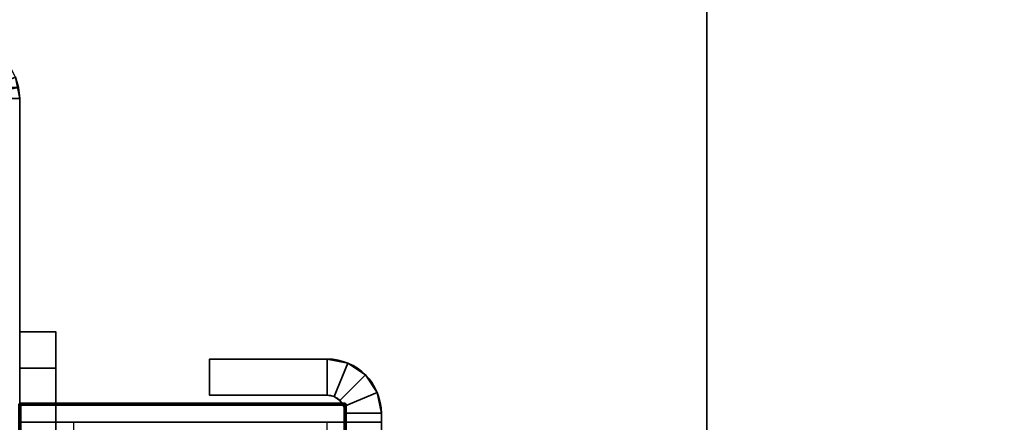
# Model space of a CAD drawing. Header units: millimetres. Extents: x -503 to 6703, y -110 to 193.
# Tile 589 of 656: x 1864 to 1919, y -3 to 19. Entities that reach past the tile are written whole.
import ezdxf

# ---------------------------------------------------------------- set-up
doc = ezdxf.new("R2010")
doc.units = ezdxf.units.MM
doc.layers.add('151', color=7, linetype='Continuous', true_color=0xffffff)

# ---------------------------------------------------------------- blocks, each defined once
blk = doc.blocks.new('UG_SURFACE_002')
at = {"layer": '151', "color": 252, "linetype": 'Continuous', "lineweight": 35}
for points in [[(2052.5, -14, 2212.25), (2052.5, 174.4, 2212.25), (947.5, 174.4, 2212.25), (947.5, -14, 2212.25)], [(1097.5, -14, 2062.25), (1097.5, 174.4, 2062.25), (1902.5, 174.4, 2062.25), (1902.5, -14, 2062.25)], [(1902.5, -14, -7.75), (1902.5, 174.4, -7.75), (2052.5, 174.4, -7.75), (2052.5, -14, -7.75)], [(1902.5, -14, 2062.25), (1902.5, 174.4, 2062.25), (1902.5, 174.4, -7.75), (1902.5, -14, -7.75)]]:
    blk.add_3dface(points, dxfattribs=at)
blk = doc.blocks.new('UG_SURFACE_168')
at = {"layer": '151', "color": 252, "linetype": 'Continuous', "lineweight": 35}
for points in [[(1135.559, 15.021, 2021.691), (1135.5, 14.42, 2021.75), (1864.5, 14.42, 2021.75)], [(1135.559, 15.021, 2021.691), (1864.5, 14.42, 2021.75), (1864.441, 15.021, 2021.691)], [(1863, 14.42, 2020.25), (1862.97, 14.728, 2020.22), (1864.441, 15.021, 2021.691), (1864.5, 14.42, 2021.75)], [(1135.5, -25.92, 2021.75), (1864.5, -25.92, 2021.75), (1864.5, 14.42, 2021.75), (1135.5, 14.42, 2021.75)], [(1863, -25.92, 2020.25), (1863, 14.42, 2020.25), (1864.5, 14.42, 2021.75), (1864.5, -25.92, 2021.75)]]:
    blk.add_3dface(points, dxfattribs=at)
blk = doc.blocks.new('UG_SURFACE_169')
at = {"layer": '151', "color": 252, "linetype": 'Continuous', "lineweight": 35}
for points in [[(1863, 14.42, -7.75), (1862.88, 15.025, -7.75), (1864.266, 15.599, -7.75), (1864.5, 14.42, -7.75)], [(1864.5, 14.42, -7.75), (1864.266, 15.599, -7.75), (1864.266, 15.599, 2021.516)], [(1864.266, 15.599, 2021.516), (1864.441, 15.021, 2021.691), (1864.5, 14.42, -7.75)], [(1864.5, 14.42, 2021.75), (1864.441, 15.021, 2021.691), (1862.97, 14.728, 2020.22), (1863, 14.42, 2020.25)], [(1864.441, 15.021, 2021.691), (1864.5, 14.42, 2021.75), (1864.5, 14.42, -7.75)], [(1863, -25.92, -7.75), (1863, 14.42, -7.75), (1864.5, 14.42, -7.75), (1864.5, -25.92, -7.75)], [(1863, 14.42, 2020.25), (1863, -25.92, 2020.25), (1864.5, -25.92, 2021.75), (1864.5, 14.42, 2021.75)], [(1864.5, -25.92, -7.75), (1864.5, 14.42, -7.75), (1864.5, -11.3, 324.325), (1864.5, -12.649, 322.826)], [(1864.5, 14.42, -7.75), (1864.5, 14.42, 2021.75), (1864.5, -10.65, 326.75)], [(1864.5, -20.113, 328.249), (1864.5, 14.42, 2021.75), (1864.5, -10.65, 1511.75)], [(1864.5, 14.42, 2021.75), (1864.5, -11.896, 1764.995), (1864.5, -10.887, 1763.249)], [(1864.5, -10.65, 326.75), (1864.5, -10.677, 326.243), (1864.5, 14.42, -7.75)], [(1864.5, -10.887, 1763.249), (1864.5, -10.65, 1761.75), (1864.5, 14.42, 2021.75)], [(1864.5, -10.65, 1761.75), (1864.5, -15.5, 1516.6), (1864.5, -13.527, 1516.181), (1864.5, 14.42, 2021.75)], [(1864.5, -10.677, 326.243), (1864.5, -11.3, 324.325), (1864.5, 14.42, -7.75)], [(1864.5, 14.42, 2021.75), (1864.5, -25.92, 2021.75), (1864.5, -15.5, 1766.6), (1864.5, -13.527, 1766.181)], [(1864.5, 14.42, 2021.75), (1864.5, -11.896, 329.995), (1864.5, -10.887, 328.249)], [(1864.5, 14.42, 2021.75), (1864.5, -15.5, 331.6), (1864.5, -13.527, 331.181)], [(1864.5, 14.42, 2021.75), (1864.5, -19.104, 329.995), (1864.5, -17.473, 331.181)], [(1864.5, -20.113, 328.249), (1864.5, -19.104, 329.995), (1864.5, 14.42, 2021.75)], [(1864.5, 14.42, 2021.75), (1864.5, -11.896, 1514.995), (1864.5, -10.887, 1513.249)], [(1864.5, -13.527, 1766.181), (1864.5, -11.896, 1764.995), (1864.5, 14.42, 2021.75)], [(1864.5, -13.527, 331.181), (1864.5, -11.896, 329.995), (1864.5, 14.42, 2021.75)], [(1864.5, -10.887, 328.249), (1864.5, -10.65, 326.75), (1864.5, 14.42, 2021.75)], [(1864.5, -17.473, 331.181), (1864.5, -15.5, 331.6), (1864.5, 14.42, 2021.75)], [(1864.5, -13.527, 1516.181), (1864.5, -11.896, 1514.995), (1864.5, 14.42, 2021.75)], [(1864.5, -10.887, 1513.249), (1864.5, -10.65, 1511.75), (1864.5, 14.42, 2021.75)]]:
    blk.add_3dface(points, dxfattribs=at)
blk = doc.blocks.new('UG_SURFACE_191')
at = {"layer": '151', "color": 18, "linetype": 'Continuous', "lineweight": 70}
for points in [[(1864.5, -24.5, 309.25), (1864.5, -24.5, 344.25), (1864.5, -2.5, 344.25), (1864.5, -2.5, 309.25)], [(1864.5, -2.5, 344.25), (1882.5, -2.5, 344.25), (1882.5, -2.5, 309.25), (1864.5, -2.5, 309.25)], [(1864.5, -24.5, 309.25), (1864.5, -2.5, 309.25), (1882.5, -2.5, 309.25), (1882.5, -27.5, 309.25)], [(1882.5, -27.5, 344.25), (1882.5, -2.5, 344.25), (1864.5, -2.5, 344.25), (1864.5, -24.5, 344.25)], [(1882.5, -2.5, 344.25), (1882.5, -27.5, 344.25), (1882.5, -27.5, 309.25), (1882.5, -2.5, 309.25)], [(1864.5, -24.5, 309.25), (1867.5, -27.5, 309.25), (1866.352, -27.272, 309.25)], [(1864.5, -24.5, 309.25), (1882.5, -27.5, 309.25), (1867.5, -27.5, 309.25)], [(1866.352, -27.272, 309.25), (1865.379, -26.621, 309.25), (1864.728, -25.648, 309.25), (1864.5, -24.5, 309.25)], [(1864.5, -24.5, 344.25), (1864.728, -25.648, 344.25), (1865.379, -26.621, 344.25), (1866.352, -27.272, 344.25)], [(1866.352, -27.272, 344.25), (1867.5, -27.5, 344.25), (1864.5, -24.5, 344.25)], [(1867.5, -27.5, 344.25), (1882.5, -27.5, 344.25), (1864.5, -24.5, 344.25)], [(1864.5, -24.5, 344.25), (1864.5, -24.5, 309.25), (1864.728, -25.648, 309.25), (1864.728, -25.648, 344.25)], [(1864.728, -25.648, 344.25), (1864.728, -25.648, 309.25), (1865.379, -26.621, 309.25), (1865.379, -26.621, 344.25)], [(1865.379, -26.621, 344.25), (1865.379, -26.621, 309.25), (1866.352, -27.272, 309.25), (1866.352, -27.272, 344.25)], [(1866.352, -27.272, 344.25), (1866.352, -27.272, 309.25), (1867.5, -27.5, 309.25), (1867.5, -27.5, 344.25)], [(1867.5, -27.5, 344.25), (1867.5, -27.5, 309.25), (1882.5, -27.5, 309.25), (1882.5, -27.5, 344.25)]]:
    blk.add_3dface(points, dxfattribs=at)
blk = doc.blocks.new('UG_SURFACE_192')
at = {"layer": '151', "color": 252, "linetype": 'Continuous', "lineweight": 35}
for points in [[(1864.5, -23.5, 360.25), (1866.5, -23.5, 360.25), (1866.5, 1.5, 360.25), (1864.5, 1.5, 360.25)], [(1864.5, 1.5, 360.25), (1864.5, 1.5, 350.25), (1864.5, -0.5, 348.25), (1864.5, -3.5, 348.25)], [(1864.5, -3.5, 348.25), (1864.5, -23.5, 360.25), (1864.5, 1.5, 360.25)], [(1864.5, 1.5, 350.25), (1864.5, 1.5, 360.25), (1866.5, 1.5, 360.25), (1866.5, 1.5, 350.25)], [(1866.5, 1.5, 350.25), (1866.5, -0.5, 348.25), (1864.5, -0.5, 348.25), (1864.5, 1.5, 350.25)], [(1864.5, -23.5, 293.25), (1864.5, 1.5, 293.25), (1866.5, 1.5, 293.25), (1866.5, -23.5, 293.25)], [(1864.5, 1.5, 293.25), (1864.5, -23.5, 293.25), (1864.5, -3.5, 305.25)], [(1864.5, -3.5, 305.25), (1864.5, -0.5, 305.25), (1864.5, 1.5, 303.25), (1864.5, 1.5, 293.25)], [(1864.5, 1.5, 303.25), (1866.5, 1.5, 303.25), (1866.5, 1.5, 293.25), (1864.5, 1.5, 293.25)], [(1866.5, -0.5, 305.25), (1866.5, 1.5, 303.25), (1864.5, 1.5, 303.25), (1864.5, -0.5, 305.25)], [(1866.5, 1.5, 360.25), (1866.5, -23.5, 360.25), (1866.5, -3.5, 348.25)], [(1866.5, -3.5, 348.25), (1866.5, -0.5, 348.25), (1866.5, 1.5, 350.25), (1866.5, 1.5, 360.25)], [(1866.5, 1.5, 293.25), (1866.5, 1.5, 303.25), (1866.5, -0.5, 305.25), (1866.5, -3.5, 305.25)], [(1866.5, -3.5, 305.25), (1866.5, -23.5, 293.25), (1866.5, 1.5, 293.25)], [(1875, -2, 342.75), (1875, 0, 342.75), (1875, 0, 310.75), (1875, -2, 310.75)], [(1881.5, 0, 342.75), (1881.5, 0, 310.75), (1875, 0, 310.75), (1875, 0, 342.75)], [(1881.5, -2, 310.75), (1875, -2, 310.75), (1875, 0, 310.75), (1881.5, 0, 310.75)], [(1881.5, 0, 342.75), (1875, 0, 342.75), (1875, -2, 342.75), (1881.5, -2, 342.75)], [(1881.5, 0, 310.75), (1882.648, -0.228, 310.75), (1881.883, -2.076, 310.75), (1881.5, -2, 310.75)], [(1881.5, -2, 342.75), (1881.883, -2.076, 342.75), (1882.648, -0.228, 342.75), (1881.5, 0, 342.75)], [(1881.5, 0, 310.75), (1881.5, 0, 342.75), (1882.648, -0.228, 342.75), (1882.648, -0.228, 310.75)], [(1866.5, -0.5, 348.25), (1866.5, -3.5, 348.25), (1864.5, -3.5, 348.25), (1864.5, -0.5, 348.25)], [(1866.5, -3.5, 305.25), (1866.5, -0.5, 305.25), (1864.5, -0.5, 305.25), (1864.5, -3.5, 305.25)], [(1882.648, -0.228, 310.75), (1883.621, -0.879, 310.75), (1882.207, -2.293, 310.75), (1881.883, -2.076, 310.75)], [(1881.883, -2.076, 342.75), (1882.207, -2.293, 342.75), (1883.621, -0.879, 342.75), (1882.648, -0.228, 342.75)], [(1882.648, -0.228, 310.75), (1882.648, -0.228, 342.75), (1883.621, -0.879, 342.75), (1883.621, -0.879, 310.75)], [(1883.621, -0.879, 310.75), (1884.272, -1.852, 310.75), (1882.424, -2.617, 310.75), (1882.207, -2.293, 310.75)], [(1882.207, -2.293, 342.75), (1882.424, -2.617, 342.75), (1884.272, -1.852, 342.75), (1883.621, -0.879, 342.75)], [(1883.621, -0.879, 310.75), (1883.621, -0.879, 342.75), (1884.272, -1.852, 342.75), (1884.272, -1.852, 310.75)], [(1881.5, -2, 342.75), (1875, -2, 342.75), (1875, -2, 310.75), (1881.5, -2, 310.75)], [(1881.883, -2.076, 310.75), (1881.883, -2.076, 342.75), (1881.5, -2, 342.75), (1881.5, -2, 310.75)], [(1882.207, -2.293, 310.75), (1882.207, -2.293, 342.75), (1881.883, -2.076, 342.75), (1881.883, -2.076, 310.75)], [(1882.5, -3, 310.75), (1882.424, -2.617, 310.75), (1884.272, -1.852, 310.75), (1884.5, -3, 310.75)], [(1884.5, -3, 342.75), (1884.272, -1.852, 342.75), (1882.424, -2.617, 342.75), (1882.5, -3, 342.75)], [(1884.272, -1.852, 310.75), (1884.272, -1.852, 342.75), (1884.5, -3, 342.75), (1884.5, -3, 310.75)], [(1882.424, -2.617, 310.75), (1882.424, -2.617, 342.75), (1882.207, -2.293, 342.75), (1882.207, -2.293, 310.75)], [(1882.5, -3, 310.75), (1882.5, -3, 342.75), (1882.424, -2.617, 342.75), (1882.424, -2.617, 310.75)], [(1882.5, -3, 310.75), (1882.5, -13.271, 324.743), (1882.5, -12.647, 325.823)], [(1882.5, -3, 310.75), (1882.5, -3.5, 310.75), (1882.5, -14.28, 324.009), (1882.5, -13.271, 324.743)], [(1882.5, -12.647, 325.823), (1882.5, -3.5, 342.75), (1882.5, -3, 342.75), (1882.5, -3, 310.75)], [(1884.5, -3, 310.75), (1884.5, -3.5, 310.75), (1882.5, -3.5, 310.75), (1882.5, -3, 310.75)], [(1882.5, -3, 342.75), (1882.5, -3.5, 342.75), (1884.5, -3.5, 342.75), (1884.5, -3, 342.75)], [(1884.5, -8.5, 333.75), (1884.5, -3, 342.75), (1884.5, -3.5, 342.75), (1884.5, -11.959, 335.919)], [(1884.5, -8.5, 333.75), (1884.5, -8.5, 319.75), (1884.5, -3, 310.75), (1884.5, -3, 342.75)], [(1884.5, -3.5, 310.75), (1884.5, -3, 310.75), (1884.5, -8.5, 319.75)]]:
    blk.add_3dface(points, dxfattribs=at)
blk = doc.blocks.new('UG_SURFACE_199')
at = {"layer": '151', "color": 18, "linetype": 'Continuous', "lineweight": 70}
for points in [[(1864.5, -24.5, 1744.25), (1864.5, -24.5, 1779.25), (1864.5, -2.5, 1779.25), (1864.5, -2.5, 1744.25)], [(1864.5, -2.5, 1779.25), (1882.5, -2.5, 1779.25), (1882.5, -2.5, 1744.25), (1864.5, -2.5, 1744.25)], [(1864.5, -24.5, 1744.25), (1864.5, -2.5, 1744.25), (1882.5, -2.5, 1744.25), (1882.5, -27.5, 1744.25)], [(1882.5, -27.5, 1779.25), (1882.5, -2.5, 1779.25), (1864.5, -2.5, 1779.25), (1864.5, -24.5, 1779.25)], [(1882.5, -2.5, 1779.25), (1882.5, -27.5, 1779.25), (1882.5, -27.5, 1744.25), (1882.5, -2.5, 1744.25)], [(1864.5, -24.5, 1744.25), (1867.5, -27.5, 1744.25), (1866.352, -27.272, 1744.25)], [(1864.5, -24.5, 1744.25), (1882.5, -27.5, 1744.25), (1867.5, -27.5, 1744.25)], [(1866.352, -27.272, 1744.25), (1865.379, -26.621, 1744.25), (1864.728, -25.648, 1744.25), (1864.5, -24.5, 1744.25)], [(1864.5, -24.5, 1779.25), (1864.728, -25.648, 1779.25), (1865.379, -26.621, 1779.25), (1866.352, -27.272, 1779.25)], [(1866.352, -27.272, 1779.25), (1867.5, -27.5, 1779.25), (1864.5, -24.5, 1779.25)], [(1867.5, -27.5, 1779.25), (1882.5, -27.5, 1779.25), (1864.5, -24.5, 1779.25)], [(1864.5, -24.5, 1779.25), (1864.5, -24.5, 1744.25), (1864.728, -25.648, 1744.25), (1864.728, -25.648, 1779.25)], [(1864.728, -25.648, 1779.25), (1864.728, -25.648, 1744.25), (1865.379, -26.621, 1744.25), (1865.379, -26.621, 1779.25)], [(1865.379, -26.621, 1779.25), (1865.379, -26.621, 1744.25), (1866.352, -27.272, 1744.25), (1866.352, -27.272, 1779.25)], [(1866.352, -27.272, 1779.25), (1866.352, -27.272, 1744.25), (1867.5, -27.5, 1744.25), (1867.5, -27.5, 1779.25)], [(1867.5, -27.5, 1779.25), (1867.5, -27.5, 1744.25), (1882.5, -27.5, 1744.25), (1882.5, -27.5, 1779.25)]]:
    blk.add_3dface(points, dxfattribs=at)
blk = doc.blocks.new('UG_SURFACE_200')
at = {"layer": '151', "color": 252, "linetype": 'Continuous', "lineweight": 35}
for points in [[(1864.5, -23.5, 1795.25), (1866.5, -23.5, 1795.25), (1866.5, 1.5, 1795.25), (1864.5, 1.5, 1795.25)], [(1864.5, 1.5, 1795.25), (1864.5, 1.5, 1785.25), (1864.5, -0.5, 1783.25), (1864.5, -3.5, 1783.25)], [(1864.5, -3.5, 1783.25), (1864.5, -23.5, 1795.25), (1864.5, 1.5, 1795.25)], [(1864.5, 1.5, 1785.25), (1864.5, 1.5, 1795.25), (1866.5, 1.5, 1795.25), (1866.5, 1.5, 1785.25)], [(1866.5, 1.5, 1785.25), (1866.5, -0.5, 1783.25), (1864.5, -0.5, 1783.25), (1864.5, 1.5, 1785.25)], [(1864.5, -23.5, 1728.25), (1864.5, 1.5, 1728.25), (1866.5, 1.5, 1728.25), (1866.5, -23.5, 1728.25)], [(1864.5, 1.5, 1728.25), (1864.5, -23.5, 1728.25), (1864.5, -3.5, 1740.25)], [(1864.5, -3.5, 1740.25), (1864.5, -0.5, 1740.25), (1864.5, 1.5, 1738.25), (1864.5, 1.5, 1728.25)], [(1864.5, 1.5, 1738.25), (1866.5, 1.5, 1738.25), (1866.5, 1.5, 1728.25), (1864.5, 1.5, 1728.25)], [(1866.5, -0.5, 1740.25), (1866.5, 1.5, 1738.25), (1864.5, 1.5, 1738.25), (1864.5, -0.5, 1740.25)], [(1866.5, 1.5, 1795.25), (1866.5, -23.5, 1795.25), (1866.5, -3.5, 1783.25)], [(1866.5, -3.5, 1783.25), (1866.5, -0.5, 1783.25), (1866.5, 1.5, 1785.25), (1866.5, 1.5, 1795.25)], [(1866.5, 1.5, 1728.25), (1866.5, 1.5, 1738.25), (1866.5, -0.5, 1740.25), (1866.5, -3.5, 1740.25)], [(1866.5, -3.5, 1740.25), (1866.5, -23.5, 1728.25), (1866.5, 1.5, 1728.25)], [(1875, -2, 1777.75), (1875, 0, 1777.75), (1875, 0, 1745.75), (1875, -2, 1745.75)], [(1881.5, 0, 1777.75), (1881.5, 0, 1745.75), (1875, 0, 1745.75), (1875, 0, 1777.75)], [(1881.5, -2, 1745.75), (1875, -2, 1745.75), (1875, 0, 1745.75), (1881.5, 0, 1745.75)], [(1881.5, 0, 1777.75), (1875, 0, 1777.75), (1875, -2, 1777.75), (1881.5, -2, 1777.75)], [(1881.5, 0, 1745.75), (1882.648, -0.228, 1745.75), (1881.883, -2.076, 1745.75), (1881.5, -2, 1745.75)], [(1881.5, -2, 1777.75), (1881.883, -2.076, 1777.75), (1882.648, -0.228, 1777.75), (1881.5, 0, 1777.75)], [(1881.5, 0, 1745.75), (1881.5, 0, 1777.75), (1882.648, -0.228, 1777.75), (1882.648, -0.228, 1745.75)], [(1866.5, -0.5, 1783.25), (1866.5, -3.5, 1783.25), (1864.5, -3.5, 1783.25), (1864.5, -0.5, 1783.25)], [(1866.5, -3.5, 1740.25), (1866.5, -0.5, 1740.25), (1864.5, -0.5, 1740.25), (1864.5, -3.5, 1740.25)], [(1882.648, -0.228, 1745.75), (1883.621, -0.879, 1745.75), (1882.207, -2.293, 1745.75), (1881.883, -2.076, 1745.75)], [(1881.883, -2.076, 1777.75), (1882.207, -2.293, 1777.75), (1883.621, -0.879, 1777.75), (1882.648, -0.228, 1777.75)], [(1882.648, -0.228, 1745.75), (1882.648, -0.228, 1777.75), (1883.621, -0.879, 1777.75), (1883.621, -0.879, 1745.75)], [(1883.621, -0.879, 1745.75), (1884.272, -1.852, 1745.75), (1882.424, -2.617, 1745.75), (1882.207, -2.293, 1745.75)], [(1882.207, -2.293, 1777.75), (1882.424, -2.617, 1777.75), (1884.272, -1.852, 1777.75), (1883.621, -0.879, 1777.75)], [(1883.621, -0.879, 1745.75), (1883.621, -0.879, 1777.75), (1884.272, -1.852, 1777.75), (1884.272, -1.852, 1745.75)], [(1881.5, -2, 1777.75), (1875, -2, 1777.75), (1875, -2, 1745.75), (1881.5, -2, 1745.75)], [(1881.883, -2.076, 1745.75), (1881.883, -2.076, 1777.75), (1881.5, -2, 1777.75), (1881.5, -2, 1745.75)], [(1882.207, -2.293, 1745.75), (1882.207, -2.293, 1777.75), (1881.883, -2.076, 1777.75), (1881.883, -2.076, 1745.75)], [(1882.5, -3, 1745.75), (1882.424, -2.617, 1745.75), (1884.272, -1.852, 1745.75), (1884.5, -3, 1745.75)], [(1884.5, -3, 1777.75), (1884.272, -1.852, 1777.75), (1882.424, -2.617, 1777.75), (1882.5, -3, 1777.75)], [(1884.272, -1.852, 1745.75), (1884.272, -1.852, 1777.75), (1884.5, -3, 1777.75), (1884.5, -3, 1745.75)], [(1882.424, -2.617, 1745.75), (1882.424, -2.617, 1777.75), (1882.207, -2.293, 1777.75), (1882.207, -2.293, 1745.75)], [(1882.5, -3, 1745.75), (1882.5, -3, 1777.75), (1882.424, -2.617, 1777.75), (1882.424, -2.617, 1745.75)], [(1882.5, -3, 1745.75), (1882.5, -13.271, 1759.743), (1882.5, -12.647, 1760.823)], [(1882.5, -3, 1745.75), (1882.5, -3.5, 1745.75), (1882.5, -14.28, 1759.009), (1882.5, -13.271, 1759.743)], [(1882.5, -12.647, 1760.823), (1882.5, -3.5, 1777.75), (1882.5, -3, 1777.75), (1882.5, -3, 1745.75)], [(1884.5, -3, 1745.75), (1884.5, -3.5, 1745.75), (1882.5, -3.5, 1745.75), (1882.5, -3, 1745.75)], [(1882.5, -3, 1777.75), (1882.5, -3.5, 1777.75), (1884.5, -3.5, 1777.75), (1884.5, -3, 1777.75)], [(1884.5, -8.5, 1768.75), (1884.5, -3, 1777.75), (1884.5, -3.5, 1777.75), (1884.5, -11.959, 1770.919)], [(1884.5, -8.5, 1768.75), (1884.5, -8.5, 1754.75), (1884.5, -3, 1745.75), (1884.5, -3, 1777.75)], [(1884.5, -3.5, 1745.75), (1884.5, -3, 1745.75), (1884.5, -8.5, 1754.75)]]:
    blk.add_3dface(points, dxfattribs=at)
blk = doc.blocks.new('UG_SURFACE_203')
at = {"layer": '151', "color": 18, "linetype": 'Continuous', "lineweight": 70}
for points in [[(1864.5, -24.5, 1494.25), (1864.5, -24.5, 1529.25), (1864.5, -2.5, 1529.25), (1864.5, -2.5, 1494.25)], [(1864.5, -2.5, 1529.25), (1882.5, -2.5, 1529.25), (1882.5, -2.5, 1494.25), (1864.5, -2.5, 1494.25)], [(1864.5, -24.5, 1494.25), (1864.5, -2.5, 1494.25), (1882.5, -2.5, 1494.25), (1882.5, -27.5, 1494.25)], [(1882.5, -27.5, 1529.25), (1882.5, -2.5, 1529.25), (1864.5, -2.5, 1529.25), (1864.5, -24.5, 1529.25)], [(1882.5, -2.5, 1529.25), (1882.5, -27.5, 1529.25), (1882.5, -27.5, 1494.25), (1882.5, -2.5, 1494.25)], [(1864.5, -24.5, 1494.25), (1867.5, -27.5, 1494.25), (1866.352, -27.272, 1494.25)], [(1864.5, -24.5, 1494.25), (1882.5, -27.5, 1494.25), (1867.5, -27.5, 1494.25)], [(1866.352, -27.272, 1494.25), (1865.379, -26.621, 1494.25), (1864.728, -25.648, 1494.25), (1864.5, -24.5, 1494.25)], [(1864.5, -24.5, 1529.25), (1864.728, -25.648, 1529.25), (1865.379, -26.621, 1529.25), (1866.352, -27.272, 1529.25)], [(1866.352, -27.272, 1529.25), (1867.5, -27.5, 1529.25), (1864.5, -24.5, 1529.25)], [(1867.5, -27.5, 1529.25), (1882.5, -27.5, 1529.25), (1864.5, -24.5, 1529.25)], [(1864.5, -24.5, 1529.25), (1864.5, -24.5, 1494.25), (1864.728, -25.648, 1494.25), (1864.728, -25.648, 1529.25)], [(1864.728, -25.648, 1529.25), (1864.728, -25.648, 1494.25), (1865.379, -26.621, 1494.25), (1865.379, -26.621, 1529.25)], [(1865.379, -26.621, 1529.25), (1865.379, -26.621, 1494.25), (1866.352, -27.272, 1494.25), (1866.352, -27.272, 1529.25)], [(1866.352, -27.272, 1529.25), (1866.352, -27.272, 1494.25), (1867.5, -27.5, 1494.25), (1867.5, -27.5, 1529.25)], [(1867.5, -27.5, 1529.25), (1867.5, -27.5, 1494.25), (1882.5, -27.5, 1494.25), (1882.5, -27.5, 1529.25)]]:
    blk.add_3dface(points, dxfattribs=at)
blk = doc.blocks.new('UG_SURFACE_204')
at = {"layer": '151', "color": 252, "linetype": 'Continuous', "lineweight": 35}
for points in [[(1864.5, -23.5, 1545.25), (1866.5, -23.5, 1545.25), (1866.5, 1.5, 1545.25), (1864.5, 1.5, 1545.25)], [(1864.5, 1.5, 1545.25), (1864.5, 1.5, 1535.25), (1864.5, -0.5, 1533.25), (1864.5, -3.5, 1533.25)], [(1864.5, -3.5, 1533.25), (1864.5, -23.5, 1545.25), (1864.5, 1.5, 1545.25)], [(1864.5, 1.5, 1535.25), (1864.5, 1.5, 1545.25), (1866.5, 1.5, 1545.25), (1866.5, 1.5, 1535.25)], [(1866.5, 1.5, 1535.25), (1866.5, -0.5, 1533.25), (1864.5, -0.5, 1533.25), (1864.5, 1.5, 1535.25)], [(1864.5, -23.5, 1478.25), (1864.5, 1.5, 1478.25), (1866.5, 1.5, 1478.25), (1866.5, -23.5, 1478.25)], [(1864.5, 1.5, 1478.25), (1864.5, -23.5, 1478.25), (1864.5, -3.5, 1490.25)], [(1864.5, -3.5, 1490.25), (1864.5, -0.5, 1490.25), (1864.5, 1.5, 1488.25), (1864.5, 1.5, 1478.25)], [(1864.5, 1.5, 1488.25), (1866.5, 1.5, 1488.25), (1866.5, 1.5, 1478.25), (1864.5, 1.5, 1478.25)], [(1866.5, -0.5, 1490.25), (1866.5, 1.5, 1488.25), (1864.5, 1.5, 1488.25), (1864.5, -0.5, 1490.25)], [(1866.5, 1.5, 1545.25), (1866.5, -23.5, 1545.25), (1866.5, -3.5, 1533.25)], [(1866.5, -3.5, 1533.25), (1866.5, -0.5, 1533.25), (1866.5, 1.5, 1535.25), (1866.5, 1.5, 1545.25)], [(1866.5, 1.5, 1478.25), (1866.5, 1.5, 1488.25), (1866.5, -0.5, 1490.25), (1866.5, -3.5, 1490.25)], [(1866.5, -3.5, 1490.25), (1866.5, -23.5, 1478.25), (1866.5, 1.5, 1478.25)], [(1875, -2, 1527.75), (1875, 0, 1527.75), (1875, 0, 1495.75), (1875, -2, 1495.75)], [(1881.5, 0, 1527.75), (1881.5, 0, 1495.75), (1875, 0, 1495.75), (1875, 0, 1527.75)], [(1881.5, -2, 1495.75), (1875, -2, 1495.75), (1875, 0, 1495.75), (1881.5, 0, 1495.75)], [(1881.5, 0, 1527.75), (1875, 0, 1527.75), (1875, -2, 1527.75), (1881.5, -2, 1527.75)], [(1881.5, 0, 1495.75), (1882.648, -0.228, 1495.75), (1881.883, -2.076, 1495.75), (1881.5, -2, 1495.75)], [(1881.5, -2, 1527.75), (1881.883, -2.076, 1527.75), (1882.648, -0.228, 1527.75), (1881.5, 0, 1527.75)], [(1881.5, 0, 1495.75), (1881.5, 0, 1527.75), (1882.648, -0.228, 1527.75), (1882.648, -0.228, 1495.75)], [(1866.5, -0.5, 1533.25), (1866.5, -3.5, 1533.25), (1864.5, -3.5, 1533.25), (1864.5, -0.5, 1533.25)], [(1866.5, -3.5, 1490.25), (1866.5, -0.5, 1490.25), (1864.5, -0.5, 1490.25), (1864.5, -3.5, 1490.25)], [(1882.648, -0.228, 1495.75), (1883.621, -0.879, 1495.75), (1882.207, -2.293, 1495.75), (1881.883, -2.076, 1495.75)], [(1881.883, -2.076, 1527.75), (1882.207, -2.293, 1527.75), (1883.621, -0.879, 1527.75), (1882.648, -0.228, 1527.75)], [(1882.648, -0.228, 1495.75), (1882.648, -0.228, 1527.75), (1883.621, -0.879, 1527.75), (1883.621, -0.879, 1495.75)], [(1883.621, -0.879, 1495.75), (1884.272, -1.852, 1495.75), (1882.424, -2.617, 1495.75), (1882.207, -2.293, 1495.75)], [(1882.207, -2.293, 1527.75), (1882.424, -2.617, 1527.75), (1884.272, -1.852, 1527.75), (1883.621, -0.879, 1527.75)], [(1883.621, -0.879, 1495.75), (1883.621, -0.879, 1527.75), (1884.272, -1.852, 1527.75), (1884.272, -1.852, 1495.75)], [(1881.5, -2, 1527.75), (1875, -2, 1527.75), (1875, -2, 1495.75), (1881.5, -2, 1495.75)], [(1881.883, -2.076, 1495.75), (1881.883, -2.076, 1527.75), (1881.5, -2, 1527.75), (1881.5, -2, 1495.75)], [(1882.207, -2.293, 1495.75), (1882.207, -2.293, 1527.75), (1881.883, -2.076, 1527.75), (1881.883, -2.076, 1495.75)], [(1882.5, -3, 1495.75), (1882.424, -2.617, 1495.75), (1884.272, -1.852, 1495.75), (1884.5, -3, 1495.75)], [(1884.5, -3, 1527.75), (1884.272, -1.852, 1527.75), (1882.424, -2.617, 1527.75), (1882.5, -3, 1527.75)], [(1884.272, -1.852, 1495.75), (1884.272, -1.852, 1527.75), (1884.5, -3, 1527.75), (1884.5, -3, 1495.75)], [(1882.424, -2.617, 1495.75), (1882.424, -2.617, 1527.75), (1882.207, -2.293, 1527.75), (1882.207, -2.293, 1495.75)], [(1882.5, -3, 1495.75), (1882.5, -3, 1527.75), (1882.424, -2.617, 1527.75), (1882.424, -2.617, 1495.75)], [(1882.5, -3, 1495.75), (1882.5, -13.271, 1509.743), (1882.5, -12.647, 1510.823)], [(1882.5, -3, 1495.75), (1882.5, -3.5, 1495.75), (1882.5, -14.28, 1509.009), (1882.5, -13.271, 1509.743)], [(1882.5, -12.647, 1510.823), (1882.5, -3.5, 1527.75), (1882.5, -3, 1527.75), (1882.5, -3, 1495.75)], [(1884.5, -3, 1495.75), (1884.5, -3.5, 1495.75), (1882.5, -3.5, 1495.75), (1882.5, -3, 1495.75)], [(1882.5, -3, 1527.75), (1882.5, -3.5, 1527.75), (1884.5, -3.5, 1527.75), (1884.5, -3, 1527.75)], [(1884.5, -8.5, 1518.75), (1884.5, -3, 1527.75), (1884.5, -3.5, 1527.75), (1884.5, -11.959, 1520.919)], [(1884.5, -8.5, 1518.75), (1884.5, -8.5, 1504.75), (1884.5, -3, 1495.75), (1884.5, -3, 1527.75)], [(1884.5, -3.5, 1495.75), (1884.5, -3, 1495.75), (1884.5, -8.5, 1504.75)]]:
    blk.add_3dface(points, dxfattribs=at)

msp = doc.modelspace()

# ---------------------------------------------------------------- linework, layer by layer
at = {"layer": '151', "color": 252, "linetype": 'Continuous', "lineweight": -3, "true_color": 0x939598}
for p, q in [((1902.5, -14, 2062.25), (1902.5, 174.4, 2062.25)), ((1902.5, 174.4, -7.75), (1902.5, -14, -7.75)), ((1864.5, -25.92, 2021.75), (1864.5, 14.42, 2021.75)), ((1864.5, -25.92, -7.75), (1864.5, 14.42, -7.75)), ((1864.5, 14.42, -7.75), (1864.5, 14.42, 2021.75)), ((1864.5, 1.5, 293.25), (1866.5, 1.5, 293.25)), ((1864.5, -0.5, 348.25), (1864.5, 1.5, 350.25)), ((1864.5, 1.5, 350.25), (1866.5, 1.5, 350.25)), ((1864.5, 1.5, 303.25), (1864.5, 1.5, 293.25)), ((1864.5, -23.5, 360.25), (1864.5, 1.5, 360.25)), ((1864.5, 1.5, 360.25), (1866.5, 1.5, 360.25)), ((1864.5, 1.5, 303.25), (1866.5, 1.5, 303.25)), ((1864.5, 1.5, 360.25), (1864.5, 1.5, 350.25)), ((1864.5, -23.5, 293.25), (1864.5, 1.5, 293.25)), ((1864.5, 1.5, 303.25), (1864.5, -0.5, 305.25)), ((1864.5, 1.5, 1795.25), (1866.5, 1.5, 1795.25)), ((1864.5, 1.5, 1795.25), (1864.5, 1.5, 1785.25)), ((1864.5, 1.5, 1738.25), (1864.5, -0.5, 1740.25)), ((1864.5, 1.5, 1785.25), (1866.5, 1.5, 1785.25)), ((1864.5, -23.5, 1795.25), (1864.5, 1.5, 1795.25)), ((1864.5, 1.5, 1738.25), (1866.5, 1.5, 1738.25)), ((1864.5, 1.5, 1728.25), (1866.5, 1.5, 1728.25)), ((1864.5, -23.5, 1728.25), (1864.5, 1.5, 1728.25)), ((1864.5, -0.5, 1783.25), (1864.5, 1.5, 1785.25)), ((1864.5, 1.5, 1738.25), (1864.5, 1.5, 1728.25)), ((1864.5, 1.5, 1488.25), (1866.5, 1.5, 1488.25)), ((1864.5, -23.5, 1478.25), (1864.5, 1.5, 1478.25)), ((1864.5, 1.5, 1478.25), (1866.5, 1.5, 1478.25)), ((1864.5, 1.5, 1488.25), (1864.5, 1.5, 1478.25)), ((1864.5, -23.5, 1545.25), (1864.5, 1.5, 1545.25)), ((1864.5, 1.5, 1545.25), (1866.5, 1.5, 1545.25)), ((1864.5, 1.5, 1488.25), (1864.5, -0.5, 1490.25)), ((1864.5, -0.5, 1533.25), (1864.5, 1.5, 1535.25)), ((1864.5, 1.5, 1535.25), (1866.5, 1.5, 1535.25)), ((1864.5, 1.5, 1545.25), (1864.5, 1.5, 1535.25)), ((1866.5, 1.5, 303.25), (1866.5, -0.5, 305.25)), ((1866.5, 1.5, 303.25), (1866.5, 1.5, 293.25)), ((1866.5, -23.5, 293.25), (1866.5, 1.5, 293.25)), ((1866.5, 1.5, 360.25), (1866.5, 1.5, 350.25)), ((1866.5, -23.5, 360.25), (1866.5, 1.5, 360.25)), ((1866.5, -0.5, 348.25), (1866.5, 1.5, 350.25)), ((1866.5, -0.5, 1783.25), (1866.5, 1.5, 1785.25)), ((1866.5, -23.5, 1795.25), (1866.5, 1.5, 1795.25)), ((1866.5, -23.5, 1728.25), (1866.5, 1.5, 1728.25)), ((1866.5, 1.5, 1738.25), (1866.5, -0.5, 1740.25)), ((1866.5, 1.5, 1738.25), (1866.5, 1.5, 1728.25)), ((1866.5, 1.5, 1795.25), (1866.5, 1.5, 1785.25)), ((1866.5, -0.5, 1533.25), (1866.5, 1.5, 1535.25)), ((1866.5, -23.5, 1545.25), (1866.5, 1.5, 1545.25)), ((1866.5, 1.5, 1488.25), (1866.5, 1.5, 1478.25)), ((1866.5, 1.5, 1545.25), (1866.5, 1.5, 1535.25)), ((1866.5, 1.5, 1488.25), (1866.5, -0.5, 1490.25)), ((1866.5, -23.5, 1478.25), (1866.5, 1.5, 1478.25)), ((1875, 0, 310.75), (1875, 0, 342.75)), ((1875, 0, 342.75), (1881.5, 0, 342.75)), ((1875, 0, 342.75), (1875, -2, 342.75)), ((1875, 0, 310.75), (1875, -2, 310.75)), ((1881.5, 0, 310.75), (1875, 0, 310.75)), ((1881.5, 0, 1745.75), (1875, 0, 1745.75)), ((1875, 0, 1745.75), (1875, -2, 1745.75)), ((1875, 0, 1777.75), (1875, -2, 1777.75)), ((1875, 0, 1745.75), (1875, 0, 1777.75)), ((1875, 0, 1777.75), (1881.5, 0, 1777.75)), ((1875, 0, 1495.75), (1875, 0, 1527.75)), ((1875, 0, 1495.75), (1875, -2, 1495.75)), ((1875, 0, 1527.75), (1881.5, 0, 1527.75)), ((1875, 0, 1527.75), (1875, -2, 1527.75)), ((1881.5, 0, 1495.75), (1875, 0, 1495.75)), ((1881.5, 0, 342.75), (1881.5, 0, 310.75)), ((1881.5, 0, 1777.75), (1881.5, 0, 1745.75)), ((1881.5, 0, 1527.75), (1881.5, 0, 1495.75)), ((1864.5, -0.5, 305.25), (1864.5, -3.5, 305.25)), ((1864.5, -0.5, 305.25), (1866.5, -0.5, 305.25)), ((1864.5, -0.5, 348.25), (1866.5, -0.5, 348.25)), ((1864.5, -3.5, 348.25), (1864.5, -0.5, 348.25)), ((1864.5, -0.5, 1740.25), (1866.5, -0.5, 1740.25)), ((1864.5, -0.5, 1740.25), (1864.5, -3.5, 1740.25)), ((1864.5, -0.5, 1783.25), (1866.5, -0.5, 1783.25)), ((1864.5, -3.5, 1783.25), (1864.5, -0.5, 1783.25)), ((1864.5, -0.5, 1533.25), (1866.5, -0.5, 1533.25)), ((1864.5, -0.5, 1490.25), (1866.5, -0.5, 1490.25)), ((1864.5, -0.5, 1490.25), (1864.5, -3.5, 1490.25)), ((1864.5, -3.5, 1533.25), (1864.5, -0.5, 1533.25)), ((1866.5, -3.5, 348.25), (1866.5, -0.5, 348.25)), ((1866.5, -0.5, 305.25), (1866.5, -3.5, 305.25)), ((1866.5, -3.5, 1783.25), (1866.5, -0.5, 1783.25)), ((1866.5, -0.5, 1740.25), (1866.5, -3.5, 1740.25)), ((1866.5, -0.5, 1490.25), (1866.5, -3.5, 1490.25)), ((1866.5, -3.5, 1533.25), (1866.5, -0.5, 1533.25)), ((1881.5, -2, 310.75), (1875, -2, 310.75)), ((1875, -2, 310.75), (1875, -2, 342.75)), ((1875, -2, 342.75), (1881.5, -2, 342.75)), ((1875, -2, 1745.75), (1875, -2, 1777.75)), ((1881.5, -2, 1745.75), (1875, -2, 1745.75)), ((1875, -2, 1777.75), (1881.5, -2, 1777.75)), ((1875, -2, 1527.75), (1881.5, -2, 1527.75)), ((1875, -2, 1495.75), (1875, -2, 1527.75)), ((1881.5, -2, 1495.75), (1875, -2, 1495.75)), ((1881.5, -2, 342.75), (1881.5, -2, 310.75)), ((1881.5, -2, 1777.75), (1881.5, -2, 1745.75)), ((1881.5, -2, 1527.75), (1881.5, -2, 1495.75)), ((1864.5, -2.5, 309.25), (1882.5, -2.5, 309.25)), ((1864.5, -24.5, 309.25), (1864.5, -2.5, 309.25)), ((1864.5, -2.5, 344.25), (1864.5, -2.5, 309.25)), ((1882.5, -2.5, 344.25), (1864.5, -2.5, 344.25)), ((1864.5, -24.5, 344.25), (1864.5, -2.5, 344.25)), ((1882.5, -2.5, 1779.25), (1864.5, -2.5, 1779.25)), ((1864.5, -24.5, 1779.25), (1864.5, -2.5, 1779.25)), ((1864.5, -24.5, 1744.25), (1864.5, -2.5, 1744.25)), ((1864.5, -2.5, 1779.25), (1864.5, -2.5, 1744.25)), ((1864.5, -2.5, 1744.25), (1882.5, -2.5, 1744.25)), ((1864.5, -2.5, 1494.25), (1882.5, -2.5, 1494.25)), ((1864.5, -2.5, 1529.25), (1864.5, -2.5, 1494.25)), ((1882.5, -2.5, 1529.25), (1864.5, -2.5, 1529.25)), ((1864.5, -24.5, 1529.25), (1864.5, -2.5, 1529.25)), ((1864.5, -24.5, 1494.25), (1864.5, -2.5, 1494.25)), ((1882.5, -27.5, 309.25), (1882.5, -2.5, 309.25)), ((1882.5, -27.5, 344.25), (1882.5, -2.5, 344.25)), ((1882.5, -2.5, 309.25), (1882.5, -2.5, 344.25)), ((1882.5, -2.5, 1744.25), (1882.5, -2.5, 1779.25)), ((1882.5, -27.5, 1744.25), (1882.5, -2.5, 1744.25)), ((1882.5, -27.5, 1779.25), (1882.5, -2.5, 1779.25)), ((1882.5, -27.5, 1529.25), (1882.5, -2.5, 1529.25)), ((1882.5, -2.5, 1494.25), (1882.5, -2.5, 1529.25)), ((1882.5, -27.5, 1494.25), (1882.5, -2.5, 1494.25)), ((1882.5, -3, 310.75), (1882.5, -3.5, 310.75)), ((1882.5, -3, 310.75), (1882.5, -3, 342.75)), ((1882.5, -3, 342.75), (1882.5, -3.5, 342.75)), ((1882.5, -3, 1777.75), (1882.5, -3.5, 1777.75)), ((1882.5, -3, 1745.75), (1882.5, -3.5, 1745.75)), ((1882.5, -3, 1745.75), (1882.5, -3, 1777.75)), ((1882.5, -3, 1495.75), (1882.5, -3.5, 1495.75)), ((1882.5, -3, 1495.75), (1882.5, -3, 1527.75)), ((1882.5, -3, 1527.75), (1882.5, -3.5, 1527.75)), ((1884.5, -3, 342.75), (1884.5, -3.5, 342.75)), ((1884.5, -3, 310.75), (1884.5, -3.5, 310.75)), ((1884.5, -3, 310.75), (1884.5, -3, 342.75)), ((1884.5, -3, 1745.75), (1884.5, -3, 1777.75)), ((1884.5, -3, 1777.75), (1884.5, -3.5, 1777.75)), ((1884.5, -3, 1745.75), (1884.5, -3.5, 1745.75)), ((1884.5, -3, 1527.75), (1884.5, -3.5, 1527.75)), ((1884.5, -3, 1495.75), (1884.5, -3, 1527.75)), ((1884.5, -3, 1495.75), (1884.5, -3.5, 1495.75)), ((1864.5, -3.5, 305.25), (1866.5, -3.5, 305.25)), ((1864.5, -3.5, 305.25), (1864.5, -3.5, 306.25)), ((1864.5, -3.5, 348.25), (1866.5, -3.5, 348.25)), ((1864.5, -23.5, 306.25), (1864.5, -3.5, 306.25)), ((1864.5, -3.5, 1740.25), (1864.5, -3.5, 1741.25)), ((1864.5, -3.5, 1783.25), (1866.5, -3.5, 1783.25)), ((1864.5, -23.5, 1741.25), (1864.5, -3.5, 1741.25)), ((1864.5, -3.5, 1740.25), (1866.5, -3.5, 1740.25)), ((1864.5, -3.5, 1490.25), (1866.5, -3.5, 1490.25)), ((1864.5, -3.5, 1490.25), (1864.5, -3.5, 1491.25)), ((1864.5, -3.5, 1533.25), (1866.5, -3.5, 1533.25)), ((1864.5, -23.5, 1491.25), (1864.5, -3.5, 1491.25)), ((1866.5, -23.5, 306.25), (1866.5, -3.5, 306.25)), ((1866.5, -3.5, 305.25), (1866.5, -3.5, 306.25)), ((1866.5, -3.5, 347.25), (1866.5, -3.5, 348.25)), ((1866.5, -3.5, 1740.25), (1866.5, -3.5, 1741.25)), ((1866.5, -23.5, 1741.25), (1866.5, -3.5, 1741.25)), ((1866.5, -3.5, 1782.25), (1866.5, -3.5, 1783.25)), ((1866.5, -3.5, 1490.25), (1866.5, -3.5, 1491.25)), ((1866.5, -23.5, 1491.25), (1866.5, -3.5, 1491.25)), ((1866.5, -3.5, 1532.25), (1866.5, -3.5, 1533.25)), ((1867.5, -3.5, 309.25), (1881.5, -3.5, 309.25)), ((1881.5, -3.5, 346.25), (1867.5, -3.5, 346.25)), ((1867.5, -23.5, 307.25), (1867.5, -3.5, 307.25)), ((1867.5, -23.5, 309.25), (1867.5, -3.5, 309.25)), ((1867.5, -3.5, 307.25), (1881.5, -3.5, 307.25)), ((1867.5, -23.5, 1744.25), (1867.5, -3.5, 1744.25)), ((1867.5, -3.5, 1744.25), (1881.5, -3.5, 1744.25)), ((1867.5, -3.5, 1742.25), (1881.5, -3.5, 1742.25)), ((1881.5, -3.5, 1781.25), (1867.5, -3.5, 1781.25)), ((1867.5, -23.5, 1742.25), (1867.5, -3.5, 1742.25)), ((1881.5, -3.5, 1531.25), (1867.5, -3.5, 1531.25)), ((1867.5, -23.5, 1492.25), (1867.5, -3.5, 1492.25)), ((1867.5, -23.5, 1494.25), (1867.5, -3.5, 1494.25)), ((1867.5, -3.5, 1494.25), (1881.5, -3.5, 1494.25)), ((1867.5, -3.5, 1492.25), (1881.5, -3.5, 1492.25)), ((1881.5, -27.5, 307.25), (1881.5, -3.5, 307.25)), ((1881.5, -27.5, 309.25), (1881.5, -3.5, 309.25)), ((1881.5, -27.5, 1742.25), (1881.5, -3.5, 1742.25)), ((1881.5, -27.5, 1744.25), (1881.5, -3.5, 1744.25)), ((1881.5, -27.5, 1494.25), (1881.5, -3.5, 1494.25)), ((1881.5, -27.5, 1492.25), (1881.5, -3.5, 1492.25)), ((1882.5, -3.5, 342.75), (1884.5, -3.5, 342.75)), ((1882.5, -3.5, 310.75), (1884.5, -3.5, 310.75)), ((1882.5, -3.5, 1745.75), (1884.5, -3.5, 1745.75)), ((1882.5, -3.5, 1777.75), (1884.5, -3.5, 1777.75)), ((1882.5, -3.5, 1527.75), (1884.5, -3.5, 1527.75)), ((1882.5, -3.5, 1495.75), (1884.5, -3.5, 1495.75)), ((1884.5, -3.5, 310.25), (1884.5, -3.5, 310.75)), ((1884.5, -3.5, 342.75), (1884.5, -3.5, 343.25)), ((1884.5, -3.5, 1745.25), (1884.5, -3.5, 1745.75)), ((1884.5, -3.5, 1777.75), (1884.5, -3.5, 1778.25)), ((1884.5, -3.5, 1495.25), (1884.5, -3.5, 1495.75)), ((1884.5, -3.5, 1527.75), (1884.5, -3.5, 1528.25))]:
    msp.add_line(p, q, dxfattribs=at)
for centre, radius in [((1861.42, 14.42, -7.75), 3.08), ((1881.5, -3, 342.75), 3), ((1881.5, -3, 1777.75), 3), ((1881.5, -3, 1527.75), 3), ((1881.5, -3, 342.75), 1), ((1881.5, -3, 1777.75), 1), ((1881.5, -3, 1527.75), 1)]:
    msp.add_arc(centre, radius, 0, 90, dxfattribs=at)
at = {"layer": '151', "color": 252, "linetype": 'Continuous', "lineweight": -3, "true_color": 0x939598, "extrusion": (0, 0, -1)}
for centre, radius in [((-1881.5, -3, -310.75), 3), ((-1881.5, -3, -1745.75), 3), ((-1881.5, -3, -1495.75), 3), ((-1881.5, -3, -310.75), 1), ((-1881.5, -3, -1745.75), 1), ((-1881.5, -3, -1495.75), 1)]:
    msp.add_arc(centre, radius, 90, 180, dxfattribs=at)
at = {"layer": '151', "color": 252, "linetype": 'Continuous', "lineweight": -3, "true_color": 0x939598, "extrusion": (0, 1, -9.91271e-16)}
for centre, radius, start, end in [((-1867.5, 347.25, -3.5), 3, 270, 0), ((-1867.5, 306.25, -3.5), 3, 0, 90), ((-1867.5, 1782.25, -3.5), 3, 270, 0), ((-1867.5, 1741.25, -3.5), 3, 0, 90), ((-1867.5, 1532.25, -3.5), 3, 270, 0), ((-1867.5, 1491.25, -3.5), 3, 0, 90), ((-1867.5, 306.25, -3.5), 1, 0, 90), ((-1867.5, 347.25, -3.5), 1, 270, 0), ((-1867.5, 1782.25, -3.5), 1, 270, 0), ((-1867.5, 1741.25, -3.5), 1, 0, 90), ((-1867.5, 1491.25, -3.5), 1, 0, 90), ((-1867.5, 1532.25, -3.5), 1, 270, 0)]:
    msp.add_arc(centre, radius, start, end, dxfattribs=at)
at = {"layer": '151', "color": 252, "linetype": 'Continuous', "lineweight": -3, "true_color": 0x939598, "extrusion": (0, -1, 6.93889e-16)}
for centre, radius, start, end in [((1881.5, 343.25, 3.5), 1, 0, 90), ((1881.5, 310.25, 3.5), 3, 270, 0), ((1881.5, 310.25, 3.5), 1, 270, 0), ((1881.5, 343.25, 3.5), 3, 0, 90), ((1881.5, 1745.25, 3.5), 1, 270, 0), ((1881.5, 1778.25, 3.5), 3, 0, 90), ((1881.5, 1778.25, 3.5), 1, 0, 90), ((1881.5, 1745.25, 3.5), 3, 270, 0), ((1881.5, 1528.25, 3.5), 1, 0, 90), ((1881.5, 1495.25, 3.5), 3, 270, 0), ((1881.5, 1495.25, 3.5), 1, 270, 0), ((1881.5, 1528.25, 3.5), 3, 0, 90)]:
    msp.add_arc(centre, radius, start, end, dxfattribs=at)
at = {"layer": '151', "color": 252, "linetype": 'Continuous', "lineweight": -3, "true_color": 0x939598, "extrusion": (-0.707107, -6.12323e-17, 0.707107)}
msp.add_ellipse((1861.42, 14.42, 2018.67), major_axis=(3.08, 0, 3.08), ratio=0.707107, start_param=0, end_param=1.570796, dxfattribs=at)

# ---------------------------------------------------------------- block references
at = {"layer": '151', "color": 252, "linetype": 'Continuous', "lineweight": -3, "true_color": 0x939598}
for name in ['UG_SURFACE_002', 'UG_SURFACE_168', 'UG_SURFACE_169', 'UG_SURFACE_192', 'UG_SURFACE_200', 'UG_SURFACE_204', 'UG_SURFACE_191', 'UG_SURFACE_199', 'UG_SURFACE_203']:
    msp.add_blockref(name, (0, 0), dxfattribs=at)

doc.saveas('drawing.dxf')
